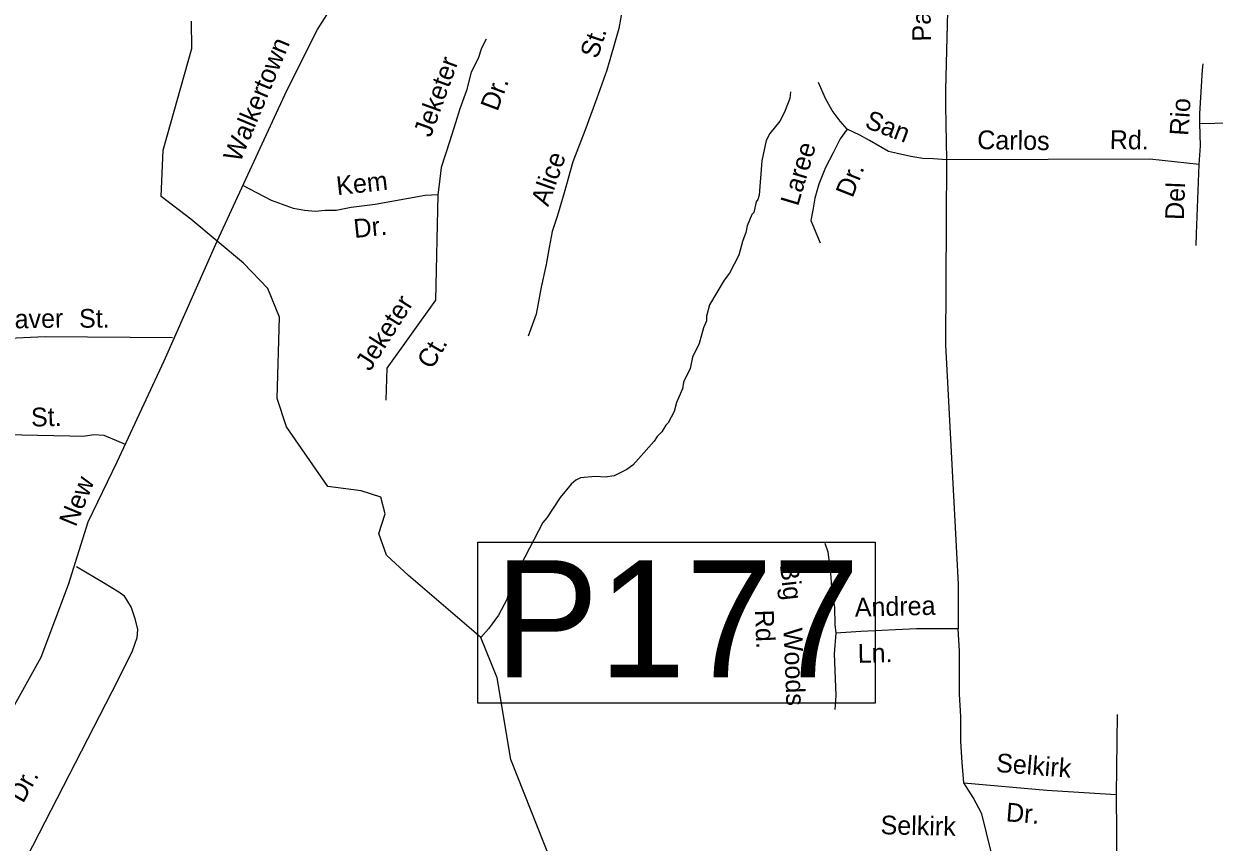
# Model space of a CAD drawing. Extents: x 1551653 to 1702041, y 811336 to 920032.
# Drawn here: x 1644240 to 1648412, y 866021 to 868888 of the extents above; entities that cross this region are included whole.
import ezdxf

# ---------------------------------------------------------------- set-up
doc = ezdxf.new("R2010")
doc.units = 0
for name, color, linetype in [('Old_Level_10', 7, 'Continuous'), ('Old_Level_28', 7, 'Continuous'), ('Old_Level_31', 7, 'Continuous'), ('Old_Level_35', 7, 'Continuous'), ('Old_Level_50', 7, 'Continuous'), ('Old_Level_59', 7, 'Continuous'), ('Old_Level_6', 7, 'Continuous'), ('Old_Level_62', 7, 'Continuous')]:
    doc.layers.add(name, color=color, linetype=linetype)

msp = doc.modelspace()

# ---------------------------------------------------------------- linework, layer by layer
at = {"layer": 'Old_Level_28'}
msp.add_lwpolyline([(1644171.765, 866437.637), (1644300.244, 866668.28), (1644396.093, 866923.417), (1644465.371, 867143.232), (1644567.338, 867353.463), (1644731.686, 867707.255), (1644918.027, 868126.247), (1645161.503, 868653.762), (1645269.59, 868868.076), (1645326.692, 868957.884), (1645563.256, 869215.062), (1645824.294, 869502.855), (1646259.715, 869973.061), (1646877.039, 870634.654), (1647240.043, 871036.748), (1647534.593, 871369.737), (1647960.818, 871814.695), (1648510.383, 872409.108), (1648820.365, 872680.572), (1649443.716, 873199.493), (1649851.587, 873532.19), (1650574.242, 874119.545)], dxfattribs=at)
at = {"layer": 'Old_Level_31'}
msp.add_line((1644918.027, 868126.247), (1644918.027, 868126.247), dxfattribs=at)
msp.add_lwpolyline([(1645830.453, 867071.82), (1647223.929, 867071.82), (1647223.929, 866508.172), (1645830.453, 866508.172), (1645830.453, 867071.82)], dxfattribs=at)
at = {"layer": 'Old_Level_35'}
msp.add_line((1648072.049, 866467.529), (1648068.364, 866187.655), dxfattribs=at)
for points in [[(1647473.663, 869575.557), (1647490.583, 869314.892), (1647479.899, 869069.852), (1647469.397, 868656.102), (1647470.46, 868600.046), (1647473.484, 868410.906)], [(1646373.445, 869251.774), (1646370.153, 869140.113), (1646342.267, 868969.212), (1646324.839, 868871.553), (1646310.897, 868822.724), (1646283.011, 868725.067), (1646248.155, 868627.409), (1646206.327, 868512.312), (1646164.499, 868404.191), (1646133.127, 868296.069), (1646108.728, 868212.363), (1646091.3, 868160.046), (1646080.842, 868104.241), (1646070.385, 868044.949), (1646052.957, 867964.73), (1646035.529, 867870.561), (1646007.644, 867793.829)], [(1645859.817, 868833.965), (1645843.364, 868802.282), (1645832.629, 868766.478), (1645807.846, 868718.755), (1645790.96, 868653.728), (1645767.853, 868590.159), (1645753.189, 868540.214), (1645732.276, 868473.946), (1645702.196, 868384.711), (1645695.175, 868324.819), (1645690.448, 868289.094)], [(1648360.858, 868538.274), (1648360.947, 868572.093), (1648371.078, 868725.974), (1648373.329, 868747.942)], [(1647125.879, 868518.635), (1647100.243, 868546.972), (1647072.969, 868583.55), (1647049.616, 868625.846), (1647024.751, 868682.385)], [(1648358.42, 868394.407), (1648363.295, 868460.244), (1648360.858, 868538.274)], [(1648360.858, 868538.274), (1648414.319, 868539.79), (1648754.371, 868542.877), (1648816.389, 868542.014)], [(1647125.879, 868518.635), (1647101.181, 868484.918), (1647076.362, 868435.394), (1647049.498, 868383.911), (1647026.516, 868326.345), (1647011.697, 868276.618), (1647005.04, 868234.728), (1646998.308, 868198.846), (1647030.932, 868120.339)], [(1647473.484, 868410.906), (1647427.949, 868415.236), (1647389.937, 868415.807), (1647348.054, 868422.664), (1647302.247, 868433.402), (1647270.364, 868440.052), (1647203.38, 868478.506), (1647169.738, 868497), (1647125.879, 868518.635)], [(1647473.484, 868410.906), (1647470.152, 867762.854), (1647514.017, 866924.037), (1647514.017, 866767.977)], [(1648358.42, 868394.407), (1648185.398, 868413.914), (1647473.484, 868410.906)], [(1648348.447, 868110.648), (1648349.096, 868152.459), (1648358.42, 868394.407)], [(1645690.448, 868289.094), (1645646.353, 868285.79), (1645470.851, 868254.216), (1645387.194, 868243.753), (1645334.909, 868233.289), (1645296.567, 868233.289), (1645261.711, 868229.802), (1645223.369, 868233.289), (1645185.026, 868240.265), (1645108.342, 868268.167), (1645007.18, 868320.652)], [(1645690.448, 868289.094), (1645682.124, 867919.252), (1645512.679, 867680.825), (1645509.193, 867569.216)], [(1644760.988, 867787.293), (1644315.352, 867791.04), (1644161.983, 867784.064), (1644043.47, 867780.576), (1643837.816, 867773.6), (1643639.133, 867770.113)], [(1644596.177, 867414.079), (1644521.006, 867445.749), (1644485.722, 867447.411), (1644447.807, 867442.262), (1644401.539, 867442.878), (1643728.663, 867457.404), (1643657.164, 867452.267)], [(1647046.685, 867067.91), (1647058.079, 867037.86), (1647066.738, 866961.64), (1647071.675, 866899.504), (1647080.743, 866843.487), (1647081.721, 866783.435), (1647085.113, 866753.347)], [(1644424.895, 866986.694), (1644519.553, 866930.056), (1644572.913, 866897.152), (1644590.672, 866884.783), (1644616.026, 866842.444), (1644629.255, 866804.154), (1644638.684, 866765.938), (1644636.072, 866735.975), (1644619.337, 866690.289), (1644569.806, 866587.756), (1644163.899, 865799.557)], [(1647085.113, 866753.347), (1647080.24, 866680.194), (1647085.876, 866534.197), (1647081.68, 866485.253)], [(1647514.017, 866767.977), (1647367.8, 866767.977), (1647172.844, 866758.224), (1647085.113, 866753.347)], [(1647534.626, 866228.348), (1647528.639, 866299.798), (1647523.765, 866372.952), (1647523.765, 866460.735), (1647518.89, 866538.764), (1647518.89, 866611.918), (1647518.89, 866689.948), (1647514.017, 866767.977)], [(1647630.039, 865987.301), (1647596.772, 866120.016), (1647566.758, 866177.66), (1647534.626, 866228.348)], [(1647534.626, 866228.348), (1647824.553, 866203.212), (1648068.364, 866187.655)], [(1648068.364, 866187.655), (1648070.763, 865911.658), (1648067.082, 865641.79), (1648065.559, 865369.874), (1648066.347, 865191.961)]]:
    msp.add_lwpolyline(points, dxfattribs=at)
at = {"layer": 'Old_Level_50'}
msp.add_line((1644920.944, 868112.924), (1644920.944, 868112.924), dxfattribs=at)
at = {"layer": 'Old_Level_59'}
for points in [[(1645899.042, 866596.241), (1645841.73, 866737.42), (1645588.081, 866954.877), (1645510.792, 867026.117), (1645483.842, 867102.134), (1645505.892, 867170.793), (1645491.192, 867229.644), (1645422.594, 867251.713), (1645304.996, 867266.425), (1645160.034, 867475.71), (1645128.046, 867574.852), (1645136.54, 867860.515), (1645095.633, 867959.863), (1645009.285, 868049.579), (1644825.756, 868203.767), (1644721.141, 868283.263), (1644727.867, 868444.765), (1644828.743, 868801.412), (1644827.349, 868896.854)], [(1646794.095, 863966.141), (1646795.12, 864005.511), (1646582.071, 864292.174), (1646451.042, 864554.128), (1646293.05, 865279.602), (1646298.074, 865637.213), (1646109.118, 865900.397), (1645947.127, 866310.809), (1645899.042, 866596.241)]]:
    msp.add_lwpolyline(points, dxfattribs=at)
at = {"layer": 'Old_Level_62'}
msp.add_lwpolyline([(1646926.661, 868649.838), (1646924.303, 868625.949), (1646905.54, 868578.275), (1646889.034, 868546.492), (1646854.277, 868503.123), (1646841.974, 868479.337), (1646826.8, 868407.569), (1646816.855, 868287.716), (1646812.549, 868271.824), (1646806.5, 868263.93), (1646797.888, 868226.098), (1646791.736, 868220.151), (1646775.127, 868180.474), (1646770.719, 868156.585), (1646758.21, 868124.802), (1646745.395, 868077.025), (1646712.381, 868013.561), (1646694.029, 867989.878), (1646642.664, 867902.731), (1646632.001, 867862.951), (1646631.796, 867846.957), (1646621.338, 867823.068), (1646606.472, 867767.396), (1646583.711, 867719.722), (1646575.099, 867679.942), (1646552.338, 867632.267), (1646547.93, 867608.378), (1646527.117, 867560.704), (1646518.607, 867528.921), (1646497.999, 867489.243), (1646489.9, 867481.349), (1646475.546, 867457.665), (1646459.244, 867441.876), (1646448.992, 867426.087), (1646394.038, 867363.034), (1646373.635, 867341.401), (1646353.438, 867325.714), (1646309.044, 867304.491), (1646276.953, 867299.057), (1646243.017, 867301.621), (1646191.036, 867296.494), (1646174.837, 867288.702), (1646158.638, 867275.066), (1646119.883, 867227.699), (1646072.721, 867156.546), (1646058.47, 867140.757), (1645980.14, 866990.044), (1645979.935, 866982.047), (1645959.328, 866942.472), (1645959.225, 866934.475), (1645938.617, 866894.797), (1645932.158, 866870.909), (1645903.348, 866815.442), (1645868.592, 866767.973), (1645841.73, 866737.42)], dxfattribs=at)

# ---------------------------------------------------------------- texts
at = {"layer": 'Old_Level_10'}
for s, rotation, p in [('Parrish', 91.050736, (1647419.408, 868826.166)), ('St.', 71.588767, (1646250.087, 868762.321)), ('Jeketer', 70.024253, (1645665.831, 868486.88)), ('Dr.', 69.462361, (1645899.645, 868578.318)), ('Rio', 86.233197, (1648320.504, 868494.128)), ('San', 339.217136, (1647183.505, 868525.33)), ('Carlos', 359.077011, (1647580.813, 868449.027)), ('Rd.', 359.077011, (1648045.13, 868449.431)), ('Laree', 73.4052, (1646952.965, 868246.199)), ('Alice', 70.532181, (1646077.389, 868245.063)), ('Kem', 6.280678, (1645338.564, 868287.009)), ('Dr.', 68.236322, (1647143.859, 868275.253)), ('Del', 87.793044, (1648304.794, 868199.57)), ('Dr.', 5.936592, (1645398.993, 868137.135)), ('Jeketer', 57.482058, (1645453.298, 867667.327)), ('Craver', 1.047128, (1644115.725, 867818.911)), ('St.', 0.363358, (1644433.727, 867822.827)), ('Ct.', 59.700083, (1645670.522, 867674.039)), ('St.', 1.437853, (1644265.938, 867476.561)), ('Big', 276.480639, (1646889.429, 866991.774)), ('Andrea', 1.403786, (1647152.662, 866810.474)), ('Rd.', 272.210906, (1646802.198, 866833.686)), ('Woods', 272.210906, (1646902.216, 866770.24)), ('Ln.', 1.403786, (1647162.911, 866648.626)), ('Selkirk', 355.432928, (1647645.528, 866266.981)), ('Dr.', 60.645233, (1644237.115, 866154.215)), ('Dr.', 355.432928, (1647680.102, 866093.955)), ('Selkirk', 358.743603, (1647241.919, 866048.444))]:
    msp.add_text(s, height=65.6167, rotation=rotation, dxfattribs=at).set_placement(p)
at = {"layer": 'Old_Level_31'}
msp.add_text('P177', height=410.1042, dxfattribs=at).set_placement((1645888.881, 866598.184))
at = {"layer": 'Old_Level_6'}
for s, rotation, p in [('Walkertown', 67.373631, (1644997.553, 868398.569)), ('New', 67.738375, (1644421.856, 867122.457))]:
    msp.add_text(s, height=65.6167, rotation=rotation, dxfattribs=at).set_placement(p)

doc.saveas('drawing.dxf')
